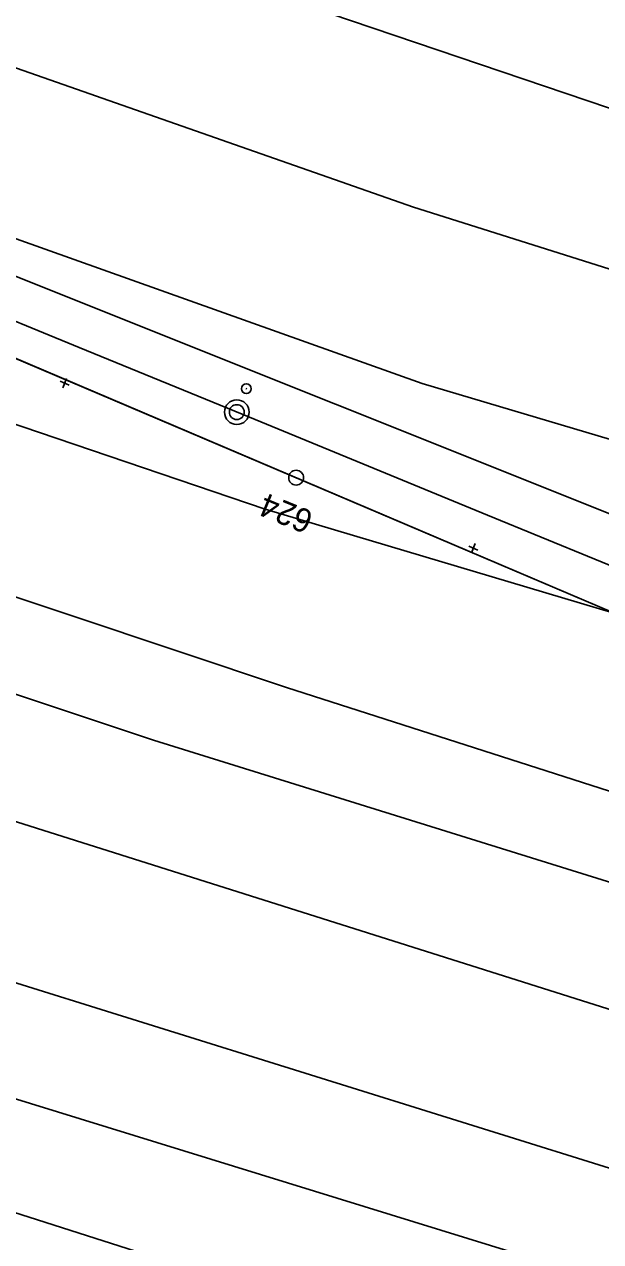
# Model space of a CAD drawing. Extents: x -779302 to -774398, y -1144902 to -1142831.
# Drawn here: x -776186.1 to -776127.7, y -1144283.5 to -1144160.2 of the extents above; entities that cross this region are included whole.
import ezdxf

# ---------------------------------------------------------------- set-up
doc = ezdxf.new("R2010")
doc.units = 0
for name, color, linetype in [('Hranice parcel', 7, 'Continuous'), ('legenda I_5_2 - Vrstva 53', 7, 'Continuous'), ('SŽDC', 7, 'Continuous'), ('zjednodus_g_situ-seda - Vrstva 1', 7, 'Continuous'), ('zjednodus_g_situ-seda - Vrstva 63', 7, 'Continuous'), ('zjednodus_g_situ-seda - Vrstva 7', 7, 'Continuous')]:
    doc.layers.add(name, color=color, linetype=linetype)

msp = doc.modelspace()

# ---------------------------------------------------------------- linework, layer by layer
at = {"layer": 'Hranice parcel'}
msp.add_line((-776203.96, -1144186.83), (-776126.28, -1144219.86), dxfattribs=at)
for points in [[(-776601.27, -1143990.4), (-776527.05, -1144013.4), (-776476.25, -1144029.92), (-776451.83, -1144038), (-776413.3, -1144052.52), (-776382.54, -1144065.64), (-776348.92, -1144080.63), (-776308.77, -1144099.81), (-776271.78, -1144116.96), (-776235.24, -1144132.31), (-776202.98, -1144142.91), (-776103.02, -1144176.77)], [(-776603.25, -1144004.14), (-776531.61, -1144026.86), (-776500.12, -1144036.38), (-776435.33, -1144057.94), (-776392.95, -1144075.37), (-776356.59, -1144091.91), (-776289.18, -1144124.7), (-776254.94, -1144139.28), (-776198.32, -1144160.66), (-776146.7, -1144178.71), (-776104.57, -1144192.02)], [(-776113.15, -1144215.23), (-776237.42, -1144165.58), (-776253.98, -1144158.55), (-776339.24, -1144124.31), (-776431.42, -1144085.55), (-776524.5, -1144047.63), (-776566.07, -1144030.95)], [(-776104.82, -1144208.77), (-776145.81, -1144196.56), (-776234.45, -1144165.02), (-776273.96, -1144148.97), (-776319.4, -1144129.31), (-776389.63, -1144093.66), (-776429.56, -1144076.12), (-776519.73, -1144046.81), (-776566.07, -1144030.95)], [(-776606.26, -1144039.66), (-776542.86, -1144059.4), (-776473.03, -1144080.58), (-776435.07, -1144094.71), (-776377.12, -1144119.5), (-776337.3, -1144138.78), (-776296.76, -1144160.19), (-776250.47, -1144178.1), (-776196.94, -1144197.35), (-776161.72, -1144209.31), (-776126.28, -1144219.86)], [(-776110.54, -1144243.08), (-776159.55, -1144227.35), (-776214.73, -1144208.93), (-776283.73, -1144182.09), (-776414.91, -1144123.19), (-776432.86, -1144115.28), (-776478.51, -1144099.13), (-776510.43, -1144089.03), (-776541.53, -1144079.23), (-776582.13, -1144067.05), (-776608.45, -1144059.24)], [(-776609.22, -1144072.59), (-776549.62, -1144089.18), (-776477.02, -1144111.9), (-776421.35, -1144132.65), (-776283.48, -1144192.64), (-776246.29, -1144206.67), (-776201.94, -1144223.07), (-776173.05, -1144232.7), (-776113.8, -1144251.1)], [(-776118.46, -1144262.59), (-776213.85, -1144232.45), (-776276.83, -1144209.03), (-776421.73, -1144145.66), (-776463.81, -1144128.69), (-776555.71, -1144099.28), (-776609.79, -1144083.15)], [(-776610.76, -1144099.41), (-776538.78, -1144121.66), (-776471.83, -1144143.05), (-776416.15, -1144164.19), (-776357.31, -1144189.49), (-776292.36, -1144218.98), (-776247.15, -1144237), (-776206.49, -1144251.17), (-776124.24, -1144276.84)], [(-776611.4, -1144111.19), (-776509.83, -1144141.71), (-776435.48, -1144167.03), (-776362.11, -1144199.54), (-776309.74, -1144224.06), (-776263.02, -1144242.23), (-776193.31, -1144267.08), (-776128.39, -1144287.08)], [(-776132.3, -1144298.01), (-776193.18, -1144278.57), (-776239.59, -1144263.48), (-776301.12, -1144240.48), (-776347.51, -1144219.6), (-776446.62, -1144176.16), (-776482.94, -1144162.91), (-776612.01, -1144123.26)]]:
    msp.add_lwpolyline(points, dxfattribs=at)
at = {"layer": 'legenda I_5_2 - Vrstva 53'}
msp.add_lwpolyline([(-776431.42, -1144085.55), (-776339.24, -1144124.31), (-776253.98, -1144158.55), (-776237.42, -1144165.58), (-776113.15, -1144215.23), (-776109.59, -1144216.67), (-776105.05, -1144218.51), (-776101.21, -1144220.07), (-776096.42, -1144222.78), (-776095.57, -1144223.11), (-776096.98, -1144226.78), (-776098.59, -1144230.98), (-776104.51, -1144228.21), (-776116.08, -1144223.44), (-776126.28, -1144219.86), (-776203.96, -1144186.83), (-776252.27, -1144167.08), (-776325.22, -1144137.73), (-776342.13, -1144130.92), (-776434.38, -1144092.81)], dxfattribs=at)
at = {"layer": 'SŽDC'}
for points in [[(-776098.59, -1144230.98), (-776104.51, -1144228.21), (-776116.08, -1144223.44), (-776126.28, -1144219.86), (-776203.96, -1144186.83), (-776252.27, -1144167.08), (-776325.22, -1144137.73), (-776342.13, -1144130.92), (-776434.38, -1144092.81), (-776527.2, -1144055.02), (-776604.66, -1144024.21), (-776606.85, -1144023.34), (-776609.89, -1144021.72), (-776627.91, -1144012.39), (-776712.36, -1143980.08), (-776747.29, -1143966.09), (-776893.47, -1143907.54), (-776959.34, -1143880.62), (-776970.83, -1143876.37), (-776982.48, -1143870.69)], [(-776932.26, -1143880.54), (-776911.85, -1143884.6), (-776911.17, -1143889.61), (-776861.29, -1143910.51), (-776802.08, -1143934.12), (-776755.18, -1143951.9), (-776617.86, -1144008.92), (-776606.8, -1144013.63), (-776604, -1144014.82), (-776566.07, -1144030.95), (-776524.5, -1144047.63), (-776431.42, -1144085.55), (-776339.24, -1144124.31), (-776253.98, -1144158.55), (-776237.42, -1144165.58), (-776113.15, -1144215.23), (-776109.59, -1144216.67), (-776105.05, -1144218.51), (-776101.21, -1144220.07), (-776096.42, -1144222.78), (-776095.57, -1144223.11)]]:
    msp.add_lwpolyline(points, dxfattribs=at)
at = {"layer": 'zjednodus_g_situ-seda - Vrstva 1'}
msp.add_lwpolyline([(-776044.9, -1144248.56), (-776062.23, -1144241.45), (-776078.99, -1144234.58), (-776085.49, -1144231.92), (-776091.15, -1144229.58), (-776100.22, -1144225.86), (-776117.47, -1144218.8), (-776139.19, -1144209.89), (-776163.33, -1144200), (-776180.57, -1144192.93), (-776204.58, -1144183.08), (-776229.27, -1144172.96), (-776243.87, -1144166.96), (-776268.36, -1144156.92), (-776287.1, -1144149.26), (-776305.75, -1144141.61), (-776329.89, -1144131.72), (-776350.5, -1144123.27), (-776368.76, -1144115.79), (-776392.07, -1144106.25), (-776411.79, -1144098.15)], dxfattribs=at)
at = {"layer": 'zjednodus_g_situ-seda - Vrstva 63'}
msp.add_line((-776158.55, -1144206.13), (-776158.64, -1144206.1), dxfattribs=at)
msp.add_circle((-776158.59, -1144206.11), 0.756, dxfattribs=at)
at = {"layer": 'zjednodus_g_situ-seda - Vrstva 7'}
for p, q in [((-776181.58, -1144196.73), (-776182.5, -1144196.35)), ((-776182.23, -1144197), (-776181.85, -1144196.07)), ((-776163.59, -1144197.12), (-776163.68, -1144197.08)), ((-776140.17, -1144213.44), (-776141.09, -1144213.06)), ((-776140.82, -1144213.71), (-776140.44, -1144212.79))]:
    msp.add_line(p, q, dxfattribs=at)
for centre, radius in [((-776163.64, -1144197.1), 0.5), ((-776164.6, -1144199.47), 1.25), ((-776164.6, -1144199.47), 0.752)]:
    msp.add_circle(centre, radius, dxfattribs=at)

# ---------------------------------------------------------------- texts
at = {"layer": 'zjednodus_g_situ-seda - Vrstva 63'}
msp.add_text('624', height=2.4, rotation=157.7154, dxfattribs=at).set_placement((-776156.69, -1144209.63))

doc.saveas('drawing.dxf')
